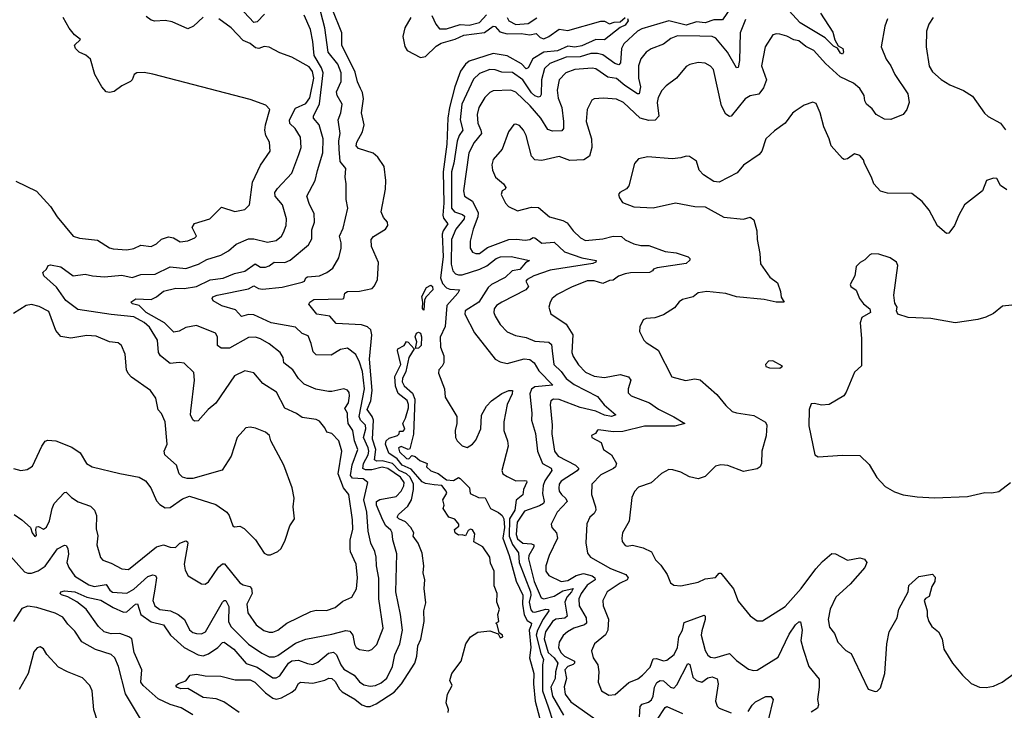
# Model space of a CAD drawing. Extents: x 1933546 to 2138868, y 524910 to 667279.
# Tile 372 of 466: x 2058648 to 2064318, y 646973 to 650952. Entities that reach past the tile are written whole.
import ezdxf

# ---------------------------------------------------------------- set-up
doc = ezdxf.new("R2010")
doc.units = 0

msp = doc.modelspace()

# ---------------------------------------------------------------- linework, layer by layer
at = {"layer": '0CON10XD'}
for points in [[(2059645, 646946.2), (2059576.9, 646986.9), (2059515, 647005.3), (2059445, 647038.9), (2059358.7, 647115), (2059344.8, 647134.8), (2059350.3, 647205), (2059306.9, 647305), (2059292.8, 647385), (2059276.8, 647396.8), (2059225, 647414.4), (2059175, 647414.1), (2059134.7, 647424.7), (2059102.1, 647455), (2059029.6, 647555), (2058977, 647597), (2058925, 647627.3), (2058888.3, 647638.3), (2058880, 647645), (2058884.3, 647655.7), (2058905, 647660.5), (2058965, 647655.7), (2059035, 647625.1), (2059115, 647607.6), (2059185, 647565.2), (2059245, 647538.6), (2059265, 647539.7), (2059315, 647584.5), (2059325, 647585.6), (2059345.4, 647525), (2059405, 647481.9), (2059476.4, 647465), (2059515.3, 647405), (2059595, 647334.3), (2059675, 647293.1), (2059705, 647286), (2059735, 647297.6), (2059789.4, 647335), (2059815, 647363.1), (2059825, 647364.4), (2059880.6, 647325), (2059952.1, 647242.1), (2060015, 647222), (2060105, 647160), (2060125, 647159.1), (2060145, 647171.5), (2060195.9, 647244.1), (2060215, 647257.7), (2060252.2, 647262.3), (2060305, 647242.2), (2060335, 647237.3), (2060365, 647250.7), (2060425, 647301.8), (2060455, 647307.3), (2060472, 647292), (2060497.1, 647235), (2060515, 647210), (2060573.5, 647175), (2060605, 647137.3), (2060629.9, 647119.9), (2060665, 647112.2), (2060696.1, 647116.1), (2060729.5, 647130.5), (2060761.3, 647158.7), (2060793.6, 647225), (2060808.3, 647291.7), (2060835.8, 647355), (2060851.9, 647435), (2060840.9, 647525), (2060814.2, 647655), (2060818.8, 647875), (2060796.6, 647955), (2060793.3, 647995), (2060785, 648010), (2060755.3, 648035), (2060738, 648068), (2060702.8, 648155), (2060702.5, 648175), (2060722.4, 648187.6), (2060815, 648204.7), (2060845, 648235.4), (2060859.7, 648265), (2060862, 648285), (2060840.9, 648315), (2060767.5, 648365), (2060735, 648372.9), (2060675, 648358.6), (2060638.7, 648358.7), (2060623.7, 648365), (2060627, 648395), (2060654.6, 648445), (2060657.3, 648465), (2060654.1, 648485), (2060627.3, 648545), (2060640.5, 648595), (2060639.5, 648615), (2060611, 648645), (2060602.7, 648665), (2060632.4, 648825), (2060620.9, 648925), (2060605, 648978.2), (2060583.1, 649023.1), (2060535, 649058.1), (2060495, 649050.5), (2060441.8, 649018.2), (2060355, 649020.9), (2060338.5, 649038.5), (2060326, 649086), (2060309.2, 649129.2), (2060274.3, 649144.3), (2060235, 649179.7), (2060095.6, 649205), (2059995, 649251.2), (2059965, 649252.3), (2059925, 649241.8), (2059890.8, 649280.8), (2059812.3, 649302.3), (2059762.1, 649332.1), (2059756.2, 649345), (2059760, 649355), (2059785, 649365.3), (2059965, 649401.2), (2059995, 649417.8), (2060022.6, 649402.6), (2060045, 649398.2), (2060159.1, 649410.9), (2060275, 649438.8), (2060286.9, 649445), (2060295.7, 649465), (2060305, 649470.9), (2060373.3, 649475), (2060416, 649495), (2060450.2, 649519.8), (2060485, 649578.8), (2060498.5, 649635), (2060498.9, 649665), (2060489.6, 649705), (2060510.2, 649749.8), (2060537.5, 649865), (2060528.1, 649915), (2060528.5, 650005), (2060522.2, 650045), (2060525.6, 650094.4), (2060492.4, 650135), (2060487.4, 650205), (2060486, 650254), (2060492.4, 650295), (2060480.8, 650375), (2060496.7, 650415), (2060504.7, 650464.7), (2060475.4, 650515), (2060471.8, 650535), (2060498.4, 650595), (2060499.5, 650645), (2060478.9, 650695), (2060424.1, 650765), (2060405.1, 650905.1), (2060367.8, 651045)], [(2060056.7, 650983.2), (2060015, 650938.8), (2059995, 650934.6), (2059910.9, 651025)], [(2060882.2, 648147.8), (2060904, 648185), (2060915.9, 648245), (2060914.5, 648275), (2060895.3, 648315.3), (2060875.6, 648335.6), (2060833.3, 648355), (2060794.3, 648394.3), (2060735, 648410.6), (2060705, 648408.9), (2060691.6, 648415), (2060698, 648475), (2060679.4, 648535), (2060685.1, 648645), (2060677.9, 648665), (2060649.4, 648705), (2060669.5, 648755), (2060676.6, 648815), (2060661.1, 648995), (2060675.8, 649135), (2060669.3, 649165), (2060651.4, 649181.4), (2060615, 649193.3), (2060470.9, 649200.9), (2060432.8, 649242.8), (2060358, 649255), (2060311.7, 649311.7), (2060317.5, 649325), (2060340.8, 649339.2), (2060507, 649343), (2060513.9, 649346.1), (2060520, 649375), (2060536.2, 649385), (2060605, 649388.4), (2060676.6, 649403.4), (2060691.7, 649418.3), (2060707.7, 649455), (2060713.4, 649553.4), (2060674.3, 649645), (2060671.9, 649685), (2060685, 649703.1), (2060753.8, 649745), (2060768, 649765), (2060766, 649785), (2060742.2, 649812.2), (2060729.5, 649845), (2060753.5, 649975), (2060755.4, 650025), (2060745.5, 650105), (2060709.5, 650159.5), (2060682.7, 650182.7), (2060598.7, 650208.7), (2060585.4, 650225), (2060589.3, 650245), (2060620.8, 650305), (2060631.3, 650345), (2060615.3, 650415), (2060627.4, 650495), (2060621.7, 650531.8), (2060610.9, 650555), (2060592.6, 650592.6), (2060579.8, 650649.8), (2060503.5, 650805), (2060502.5, 650875), (2060447.1, 651015)], [(2062745.6, 651024.4), (2062695, 650951.1), (2062645, 650950.3), (2062595, 650933.8), (2062545, 650938.6), (2062485, 650919.5), (2062385, 650944.3), (2062230.9, 650899.1), (2062205, 650885.4), (2062127.3, 650812.7), (2062113.4, 650785), (2062107.7, 650702.3), (2062098.8, 650691.2), (2062075, 650698.4), (2062005, 650749.3), (2061975, 650757.2), (2061936, 650756), (2061875, 650737.1), (2061793.8, 650736.2), (2061701, 650699), (2061669.3, 650670.7), (2061652.7, 650605), (2061649.9, 650520.1), (2061645, 650508.9), (2061635, 650505.4), (2061615, 650512.5), (2061595, 650529.3), (2061545, 650605.7), (2061485, 650648), (2061425, 650648.5), (2061385, 650662.6), (2061355, 650664.3), (2061295, 650642.4), (2061260.3, 650609.7), (2061193.7, 650465), (2061184.4, 650375), (2061199.5, 650315), (2061178.1, 650285), (2061167.5, 650252.5), (2061148.4, 650125), (2061133.4, 650075), (2061133.8, 649865), (2061151.5, 649845), (2061198.5, 649828.5), (2061208.7, 649818.7), (2061206.4, 649805), (2061159.4, 649745), (2061134.8, 649685), (2061133.2, 649543.2), (2061142, 649505), (2061157.7, 649487.7), (2061175, 649480.9), (2061195, 649482.1), (2061296.5, 649515), (2061337.4, 649532.6), (2061392.3, 649575), (2061415.6, 649584.4), (2061477.1, 649587.1), (2061582.5, 649565), (2061560, 649550), (2061527.4, 649512.6), (2061483.8, 649505), (2061443.3, 649466.7), (2061365, 649426.5), (2061345, 649408.2), (2061291.5, 649325), (2061212.5, 649275), (2061211.2, 649255), (2061266.8, 649146.8), (2061386.6, 648996.6), (2061415, 648980), (2061455, 648970.9), (2061553.1, 648996.9), (2061585, 648994.6), (2061611.1, 648975), (2061638.1, 648928.1), (2061717.5, 648845), (2061614, 648836), (2061595, 648822.5), (2061585.2, 648795), (2061596.6, 648685), (2061594.7, 648645), (2061618, 648568), (2061628.7, 648465), (2061659.1, 648395), (2061707.6, 648367.6), (2061711.6, 648355), (2061672.6, 648295), (2061662.5, 648267.5), (2061657.9, 648222.1), (2061668.5, 648175), (2061663.8, 648165), (2061640.3, 648149.7), (2061555, 648120), (2061513.2, 648056.8), (2061505.8, 647985.8), (2061515, 647960.5), (2061545, 647934.8), (2061595, 647931.1), (2061609.2, 647925), (2061609.2, 647915), (2061579.3, 647865), (2061577.9, 647845), (2061611.2, 647715), (2061651.1, 647621.1), (2061665, 647614.8), (2061725, 647630.6), (2061775, 647660.6), (2061834, 647675), (2061825.7, 647655), (2061799.3, 647625), (2061786.5, 647595), (2061800, 647515), (2061786.5, 647503.5), (2061735, 647497), (2061715, 647484.2), (2061675.2, 647425), (2061667.3, 647385), (2061691.3, 647305), (2061725.3, 647275.3), (2061745.9, 647245), (2061732.3, 647195), (2061730.8, 647155), (2061707, 647105), (2061716, 647055), (2061778.4, 646945)], [(2063259.2, 650989.2), (2063329.4, 650879.4), (2063341.2, 650835), (2063361.4, 650801.4), (2063387.8, 650785), (2063390.8, 650765), (2063386.2, 650753.8), (2063375, 650759.2), (2063357, 650787), (2063335, 650798.9), (2063286.7, 650846.7), (2063142.8, 650932.8), (2063055, 651027.5)], [(2058595, 647861.1), (2058675, 647770.8), (2058695, 647762), (2058715, 647762), (2058754.8, 647775.2), (2058795, 647804), (2058865, 647902.2), (2058905, 647924.6), (2058915, 647922.5), (2058925.2, 647905.2), (2058928.6, 647871.4), (2058919.3, 647825), (2058930.8, 647795), (2058964.5, 647744.5), (2059045, 647694.8), (2059076.1, 647686.1), (2059145, 647697.6), (2059166, 647665), (2059182.8, 647652.8), (2059265, 647647.2), (2059305, 647670.9), (2059385, 647743.3), (2059413.8, 647753.8), (2059429.2, 647749.2), (2059436.1, 647736.1), (2059425, 647670), (2059413.3, 647605), (2059425, 647573.8), (2059455, 647554.2), (2059515.9, 647545.9), (2059560.9, 647525), (2059596.1, 647495), (2059625, 647436.5), (2059645, 647420.8), (2059665, 647414.7), (2059695, 647414), (2059718.2, 647425), (2059815, 647595.5), (2059825, 647604.4), (2059835, 647604.3), (2059851.2, 647571.2), (2059849.8, 647485), (2059864.1, 647455), (2059965, 647353.2), (2060041.7, 647301.7), (2060085, 647280.6), (2060115, 647280.8), (2060135, 647288.8), (2060235, 647360.3), (2060295, 647383.4), (2060445, 647411.6), (2060525, 647432.9), (2060547.9, 647427.9), (2060566.1, 647405), (2060575, 647353.3), (2060585, 647334.3), (2060605, 647322.9), (2060655, 647315.6), (2060675, 647323.1), (2060705, 647351.4), (2060741.1, 647445), (2060715.7, 647615), (2060715.3, 647734.8), (2060701.6, 647805), (2060700.8, 647855), (2060692.2, 647887.8), (2060668.8, 647935), (2060654.8, 648004.8), (2060647, 648115), (2060629.2, 648185), (2060652.9, 648285), (2060626, 648306), (2060565, 648309.1), (2060552.5, 648325), (2060562.8, 648387.2), (2060595.5, 648475), (2060576.1, 648525), (2060565.2, 648585), (2060539.1, 648625), (2060535.2, 648664.8), (2060534.7, 648685), (2060520.6, 648710.6), (2060540.3, 648745), (2060547.5, 648785), (2060545, 648803.3), (2060535, 648818), (2060515, 648825.7), (2060445, 648809.1), (2060425, 648810), (2060352.8, 648822.8), (2060285, 648852.5), (2060253.3, 648885), (2060221.1, 648935), (2060169.4, 648975), (2060165.7, 649005), (2060147.5, 649035), (2060085, 649084.3), (2060035, 649113.5), (2060005, 649122.1), (2059965, 649120), (2059855, 649058.2), (2059808.1, 649058.1), (2059787.5, 649075), (2059787.1, 649125), (2059774.3, 649145), (2059665, 649189.7), (2059605, 649178.7), (2059565, 649156.2), (2059535, 649152.1), (2059480.6, 649205), (2059375, 649265.2), (2059335.8, 649304.2), (2059297.5, 649315), (2059286.7, 649325), (2059316.4, 649343.6), (2059405, 649338.8), (2059435.8, 649354.2), (2059475, 649387.9), (2059545.9, 649404.1), (2059595, 649403.6), (2059665, 649413.8), (2059745, 649453.1), (2059818.4, 649461.6), (2059885, 649488.9), (2059945, 649502.6), (2060004.5, 649544.5), (2060035, 649526.1), (2060063.8, 649526.2), (2060085, 649532.9), (2060113.3, 649555), (2060175, 649552.4), (2060205, 649566.1), (2060310.6, 649655), (2060330.7, 649689.3), (2060330.1, 649739.9), (2060345.4, 649785), (2060343.2, 649835), (2060316.7, 649886.7), (2060300.6, 649935), (2060350, 650025), (2060363.4, 650083.4), (2060393.1, 650185), (2060394.7, 650265), (2060371.9, 650345), (2060339.6, 650385), (2060339.3, 650395), (2060373.9, 650466.1), (2060395.6, 650645), (2060385.7, 650675), (2060342.9, 650745), (2060336, 650825), (2060321.9, 650895), (2060285, 650977.8)], [(2058615, 648100.5), (2058660.4, 648070.4), (2058710, 648025), (2058718.8, 647995), (2058735, 647973.3), (2058745, 647982.5), (2058743.3, 647995), (2058740, 648015), (2058745, 648030), (2058755, 648031.2), (2058785, 648015.7), (2058802.6, 648027.4), (2058820, 648065), (2058833.8, 648135), (2058846.4, 648165), (2058905, 648226.9), (2058915, 648229.4), (2058945, 648199.5), (2058985, 648173.5), (2059055, 648148.2), (2059079.1, 648125), (2059090, 648095), (2059088.3, 648018.3), (2059097.6, 647977.6), (2059092.5, 647925), (2059112.4, 647852.4), (2059126.8, 647836.8), (2059175, 647819.5), (2059235, 647787.3), (2059275, 647783.9), (2059435, 647913.6), (2059475, 647925.6), (2059515, 647912), (2059545, 647910.9), (2059569.2, 647935), (2059605, 647949.2), (2059614.1, 647944.1), (2059615.5, 647935.5), (2059594.3, 647815), (2059599.5, 647779.5), (2059618.3, 647748.3), (2059695, 647702), (2059715, 647698.8), (2059735, 647712), (2059792.1, 647797.9), (2059815, 647817.3), (2059826.7, 647816.7), (2059915, 647707.3), (2059935, 647694.6), (2059973.8, 647685), (2059983.1, 647675), (2059985.5, 647645), (2059956, 647584), (2059961.3, 647535), (2060008.5, 647465), (2060052.6, 647432.6), (2060085, 647423.2), (2060105, 647423.1), (2060135, 647433.8), (2060185.8, 647474.2), (2060325, 647541.8), (2060355, 647549.6), (2060415, 647548.5), (2060465, 647564.6), (2060508.5, 647601.5), (2060559.4, 647625), (2060586.9, 647673.1), (2060593.8, 647735), (2060585.4, 647815), (2060552.8, 647885), (2060549.7, 647905), (2060551.4, 647955), (2060566.2, 648015), (2060565, 648070), (2060542.4, 648215), (2060512.2, 648255), (2060481.6, 648335), (2060503.1, 648465), (2060485.5, 648525.5), (2060445, 648567.1), (2060415.5, 648575.5), (2060405, 648600), (2060375, 648639.4), (2060355, 648647.5), (2060275, 648659.5), (2060242.1, 648682.1), (2060174.1, 648714.1), (2060125.6, 648805), (2060047.1, 648855), (2059995, 648916.7), (2059945, 648928.5), (2059885, 648900), (2059777.3, 648742.7), (2059733.5, 648705), (2059675, 648641.2), (2059655, 648638), (2059645, 648646), (2059632.1, 648675), (2059632.5, 648697.5), (2059653.5, 648875), (2059649.8, 648919.8), (2059595, 648972.5), (2059566.4, 648976.4), (2059515, 648970), (2059457.5, 649015), (2059447.1, 649035), (2059440.4, 649105), (2059395, 649180), (2059365, 649206), (2059305, 649240.2), (2059175, 649252.7), (2058981.8, 649281.8), (2058914, 649334), (2058859.6, 649409.6), (2058786, 649475), (2058780, 649495), (2058802, 649515), (2058812, 649535), (2058825, 649538.9), (2058885, 649528.5), (2058955, 649476.2), (2059025, 649485.5), (2059067.5, 649475), (2059135, 649469.3), (2059235, 649479.3), (2059295, 649466), (2059345, 649482.7), (2059428, 649485), (2059515, 649526.9), (2059605, 649517.3), (2059676.3, 649543.7), (2059725, 649570), (2059805, 649594.6), (2059849.8, 649620.2), (2059895, 649657.8), (2059965, 649688.8), (2059995, 649689.3), (2060075, 649668.9), (2060125, 649678.5), (2060155, 649704.4), (2060167.3, 649725), (2060181.5, 649765), (2060183.8, 649805), (2060160.8, 649885), (2060119.6, 649935), (2060117.3, 649955), (2060131.4, 649978.6), (2060215, 650068.1), (2060254.6, 650175), (2060268.5, 650215), (2060264.7, 650274.7), (2060234.8, 650324.8), (2060203, 650353), (2060200.5, 650375), (2060235, 650442.5), (2060295, 650468.3), (2060318.5, 650501.5), (2060341, 650615), (2060333.6, 650653.6), (2060315, 650679.3), (2060215, 650735.8), (2060145, 650760), (2060085, 650792.7), (2060055, 650797.3), (2060025, 650785.5), (2060005, 650788.9), (2059975, 650813.5), (2059935, 650831.8), (2059864.5, 650905), (2059795, 650957.3)], [(2058625, 650021.2), (2058745, 649964.2), (2058825.5, 649875.5), (2058863.8, 649815), (2058955, 649704), (2058992.7, 649692.7), (2059095, 649680.6), (2059165, 649637.5), (2059185, 649631.9), (2059265, 649626.5), (2059305, 649632.9), (2059345, 649652), (2059405, 649645.6), (2059435, 649661.1), (2059465, 649686.7), (2059505, 649700.6), (2059533.3, 649695), (2059571.7, 649671.7), (2059615, 649676.7), (2059656, 649694), (2059665.3, 649704.7), (2059641.4, 649755), (2059653.4, 649776.6), (2059743.3, 649805), (2059809.5, 649870.5), (2059887.3, 649847.3), (2059945, 649858.6), (2059970.8, 649885), (2059988.9, 650015), (2060035, 650114), (2060089.4, 650195), (2060086.7, 650245), (2060065.5, 650285), (2060060, 650315), (2060062.7, 650345), (2060088.2, 650435), (2060065, 650459.7), (2059975, 650492), (2059415, 650637.8), (2059365, 650647.2), (2059321.2, 650645), (2059305.8, 650635), (2059295.6, 650605), (2059286, 650595), (2059235, 650571.4), (2059191.7, 650538.3), (2059165, 650531.4), (2059145, 650535.8), (2059120.8, 650565), (2059079.5, 650635), (2059055.5, 650725), (2059027.5, 650747.5), (2058989.4, 650765), (2058968.1, 650785), (2058962.5, 650805), (2058998.3, 650838.3), (2058963.7, 650863.7), (2058931.9, 650901.9), (2058898, 650965)], [(2059705, 650965.4), (2059649.2, 650915), (2059615, 650899.5), (2059525, 650939.7), (2059485, 650946.8), (2059425, 650944), (2059405, 650948.7), (2059375, 650969.6)], [(2060900.3, 650965), (2060866.2, 650905), (2060853.1, 650855), (2060865, 650798), (2060878.5, 650775), (2060955, 650733.6), (2060985, 650739.2), (2061045, 650798.7), (2061074.2, 650815.8), (2061155, 650840.3), (2061205, 650863.2), (2061325, 650878.5), (2061375, 650914.6), (2061385, 650912.2), (2061412.5, 650882.5), (2061455, 650870.3), (2061535, 650871.2), (2061584.8, 650865.2), (2061622.5, 650872.5), (2061645, 650848.2), (2061665, 650840.9), (2061694.5, 650855.5), (2061755, 650896.6), (2061805, 650888.8), (2061995, 650943.8), (2062015, 650943.3), (2062045, 650927.5), (2062071.9, 650938.1), (2062105, 650940), (2062135, 650964.3)], [(2061020.7, 650975), (2061043.9, 650925), (2061065, 650899.6), (2061105, 650898.1), (2061185, 650923), (2061235, 650919.6), (2061295, 650935.2), (2061335, 650979.1)], [(2062147.8, 650957.8), (2062150.9, 650945), (2062135, 650920), (2062105, 650906), (2062014.5, 650835.5), (2061965, 650836.6), (2061885, 650800.5), (2061845, 650793.2), (2061805, 650798.1), (2061745, 650771.2), (2061665, 650763.8), (2061603.4, 650726.6), (2061575, 650674.2), (2061565, 650669.2), (2061537.7, 650697.7), (2061455, 650743.9), (2061375, 650756.9), (2061235, 650712.4), (2061214.6, 650695.4), (2061185.7, 650654.3), (2061153.7, 650565), (2061122.9, 650445), (2061113.7, 650385), (2061107.9, 650235), (2061086.6, 650075), (2061090.9, 649895), (2061084.5, 649825), (2061088.9, 649808.9), (2061112.8, 649775), (2061085.4, 649735), (2061080, 649715), (2061085.5, 649585), (2061070.1, 649465), (2061081.9, 649431.9), (2061105, 649407), (2061125, 649399.5), (2061181.2, 649395), (2061170, 649375), (2061106.7, 649305), (2061096.8, 649183.2), (2061068.5, 649121.5)], [(2062828.1, 650951.9), (2062797.2, 650875), (2062793.4, 650716.6), (2062785, 650676.2), (2062775, 650674), (2062723.7, 650765), (2062655.8, 650845.8), (2062635, 650853.8), (2062565, 650856.5), (2062435, 650858.9), (2062396.6, 650843.4), (2062355, 650810.9), (2062285, 650784.6), (2062254.8, 650765.2), (2062224.2, 650725.8), (2062210.9, 650685), (2062211.5, 650615), (2062223.5, 650565), (2062215, 650524.6), (2062205, 650524.7), (2062133.2, 650573.2), (2062085, 650612.4), (2062035, 650621.2), (2061965, 650669.3), (2061945, 650673.2), (2061845, 650664.2), (2061792.7, 650645), (2061754, 650605), (2061743.1, 650545), (2061749.2, 650499.1), (2061770, 650445), (2061779.5, 650365), (2061779.6, 650325), (2061768.7, 650311.3), (2061715, 650309.2), (2061689.4, 650319.4), (2061648.6, 650385), (2061587, 650455), (2061505, 650534.7), (2061475, 650545.8), (2061375, 650541.3), (2061355, 650531.8), (2061327, 650503), (2061291.3, 650445), (2061281.2, 650405), (2061285.3, 650355), (2061304.1, 650315), (2061306.5, 650295), (2061265.2, 650244.8), (2061233.6, 650185), (2061204.2, 649965), (2061208.2, 649935), (2061255.7, 649905.7), (2061287.9, 649837.9), (2061286.2, 649815), (2061259.7, 649745), (2061242.2, 649675), (2061241.8, 649635), (2061255, 649611.9), (2061274, 649604), (2061295, 649605.3), (2061340.6, 649639.4), (2061463.8, 649685), (2061508, 649688), (2061558.5, 649681.5), (2061585, 649684.7), (2061605, 649696.4), (2061615, 649695.5), (2061655, 649663.7), (2061725, 649669.6), (2061785.6, 649615), (2061885, 649578.8), (2061968.1, 649565), (2061965.6, 649555), (2061947.4, 649547.4), (2061702.2, 649507.8), (2061608.1, 649475), (2061569.2, 649455), (2061562.5, 649445), (2061577.5, 649415), (2061561.5, 649395), (2061424.1, 649325), (2061394, 649305), (2061379.1, 649285), (2061377.3, 649265), (2061385, 649242.5), (2061415.3, 649195.3), (2061455, 649153.6), (2061501.9, 649131.9), (2061565, 649120.7), (2061615, 649099.1), (2061695, 649093.4), (2061709.3, 649079.3), (2061714.4, 649044.4), (2061723.1, 648965), (2061765.2, 648925.2), (2061794.3, 648884.3), (2061839.9, 648849.9), (2061975, 648781.5), (2062013.4, 648733.4), (2062080, 648675), (2062055.2, 648664.8), (2062015, 648672.7), (2061965.9, 648695.9), (2061875, 648717), (2061755, 648763.2), (2061722.5, 648765), (2061705.8, 648755), (2061701.8, 648735), (2061713.1, 648615), (2061711.1, 648565), (2061727.6, 648465), (2061747.6, 648437.6), (2061849.1, 648385), (2061866.8, 648365), (2061857.1, 648352.9), (2061765, 648293.6), (2061754.7, 648275), (2061751.9, 648251.9), (2061754.8, 648234.8), (2061767.9, 648215), (2061793.6, 648193.6), (2061800, 648175), (2061742, 648115), (2061707.8, 648045), (2061712.2, 648025), (2061739.2, 647995), (2061745.3, 647965), (2061696.7, 647865), (2061678.2, 647805), (2061677.3, 647775), (2061695, 647748.6), (2061765, 647715.3), (2061805, 647720.5), (2061851.6, 647748.4), (2061895, 647760.3), (2061945, 647747.5), (2061960.4, 647735), (2061962.3, 647725), (2061915, 647692.9), (2061880, 647645), (2061868.3, 647615), (2061869.2, 647575), (2061908.8, 647505), (2061911.2, 647475), (2061900, 647465), (2061838.9, 647445), (2061802.5, 647425), (2061777, 647403), (2061754.1, 647365), (2061751.2, 647335), (2061764.3, 647305), (2061785.8, 647285), (2061842.2, 647255), (2061843.2, 647245), (2061835, 647236.4), (2061804.7, 647225), (2061786.9, 647205), (2061795.6, 647155), (2061782.3, 647107.7), (2061789.2, 647065), (2061821.7, 647021.7), (2061997.5, 646897.5)], [(2063645, 650956.2), (2063628.9, 650915), (2063608.6, 650795), (2063637.8, 650725), (2063664.4, 650685), (2063687.1, 650635), (2063761.5, 650525), (2063770, 650475), (2063756.5, 650433.5), (2063735, 650406.2), (2063665, 650375.6), (2063627.9, 650377.9), (2063580, 650405), (2063557.2, 650437.2), (2063524.5, 650464.5), (2063514.4, 650485), (2063510, 650515), (2063486.7, 650555), (2063450, 650585), (2063372.2, 650622.2), (2063288.7, 650698.7), (2063220, 650775), (2063175, 650796.9), (2063135, 650829.3), (2063105, 650834.6), (2063065, 650856.4), (2063025, 650867.8), (2063005, 650870.6), (2062983.8, 650865), (2062941.4, 650795), (2062918.9, 650685), (2062948.1, 650605), (2062931.7, 650558.3), (2062905, 650522.5), (2062855, 650513.8), (2062824.7, 650495.3), (2062745, 650395.7), (2062735, 650394.3), (2062715, 650408.1), (2062688.8, 650455), (2062642.9, 650665), (2062625, 650684.2), (2062595, 650701.4), (2062554.2, 650704.2), (2062506.6, 650693.4), (2062485, 650682), (2062429.2, 650615), (2062369.7, 650570.3), (2062345, 650543.8), (2062325, 650503.3), (2062319.4, 650475), (2062327.8, 650395), (2062306.9, 650373.1), (2062271.2, 650371.2), (2062220, 650385), (2062125.6, 650475), (2062085, 650493.8), (2062009.8, 650500.2), (2061955, 650495.6), (2061941.5, 650488.5), (2061915.5, 650435), (2061910.5, 650365), (2061940, 650265), (2061941.5, 650215), (2061928.1, 650165), (2061896.7, 650143.3), (2061815, 650140.6), (2061755, 650163.6), (2061655, 650140.5), (2061613.2, 650143.2), (2061595.8, 650165), (2061564.3, 650285), (2061548.6, 650315), (2061525, 650342.5), (2061505, 650350), (2061492.9, 650347.1), (2061462.5, 650305), (2061425.6, 650205), (2061375, 650146), (2061366.7, 650115), (2061369.4, 650085), (2061387.5, 650045), (2061433.5, 650005), (2061447.3, 649985), (2061444, 649975), (2061425.4, 649964.6), (2061420.4, 649945), (2061445, 649893.8), (2061462, 649875), (2061515, 649849.4), (2061595, 649871.8), (2061635, 649869.1), (2061698, 649815), (2061775, 649794.5), (2061800.8, 649780.8), (2061835.3, 649735.3), (2061876.7, 649695), (2061905, 649679.3), (2062005, 649688.2), (2062065, 649704.1), (2062112.4, 649702.4), (2062135, 649683.8), (2062185, 649659.3), (2062225, 649650.9), (2062270.9, 649650.9), (2062365, 649615.8), (2062428.9, 649608.9), (2062496.7, 649585), (2062506.7, 649575), (2062506.4, 649566.4), (2062485, 649546), (2062318.3, 649521.7), (2062297.5, 649515), (2062292.5, 649505), (2062274.2, 649495.8), (2062165, 649492.8), (2062135, 649486.8), (2062095, 649473.1), (2062065, 649450.5), (2062045, 649449.5), (2062005, 649432.2), (2061955, 649447.8), (2061915, 649446.3), (2061825, 649410.6), (2061742.2, 649367.8), (2061714.6, 649345.4), (2061701.9, 649325), (2061695.7, 649295), (2061706.8, 649256.8), (2061795, 649198.1), (2061833.2, 649135), (2061827.7, 649035), (2061835, 649011.4), (2061865, 648962.1), (2061905, 648920.9), (2061955, 648897.7), (2062015, 648890.7), (2062105, 648907.3), (2062153.7, 648893.7), (2062167.5, 648875), (2062150.8, 648825), (2062151.7, 648801.7), (2062168.8, 648785), (2062275, 648743.2), (2062326.8, 648706.8), (2062415, 648663.8), (2062477.5, 648625), (2062420.3, 648609.7), (2062245, 648610.6), (2062121.3, 648578.7), (2062065, 648576.7), (2061981.7, 648588.3), (2061974.1, 648585.9), (2061963, 648567), (2061940, 648555), (2061942.5, 648545), (2061996.7, 648515), (2062010, 648475), (2062055.7, 648445), (2062083.5, 648395), (2062078.5, 648375), (2062068.1, 648365), (2061995, 648329.5), (2061942.7, 648275), (2061939.6, 648215), (2061963.6, 648145), (2061964.5, 648125), (2061955, 648105.8), (2061930.6, 648085), (2061912.8, 648047.2), (2061907.9, 647937.9)], [(2061454.5, 650964.5), (2061465, 650944.7), (2061504.6, 650924.6), (2061575, 650930.5), (2061625, 650961.9)], [(2063907.3, 650965), (2063883.5, 650925), (2063870.6, 650885), (2063867.5, 650795), (2063884.5, 650684.5), (2063905, 650651.2), (2063955, 650607.1), (2064005, 650575.7), (2064083.4, 650543.4), (2064135, 650511.2), (2064202.8, 650412.8), (2064225, 650393.8), (2064295.7, 650355.7), (2064325, 650316.7)], [(2064331.5, 649971.5), (2064295, 649995.6), (2064275, 650036.9), (2064255, 650037.6), (2064215.7, 650025), (2064192.5, 649965), (2064089.4, 649885), (2064055, 649826.2), (2064030.9, 649765), (2063999.2, 649720.8), (2063985, 649720), (2063933.8, 649763.8), (2063884.4, 649855), (2063845.6, 649905), (2063785, 649950), (2063645, 649952), (2063604.2, 649964.2), (2063566.2, 650005), (2063553.8, 650045), (2063512.7, 650122.7), (2063506.7, 650145), (2063485, 650170), (2063455, 650178), (2063415, 650149.2), (2063395.9, 650145.9), (2063385, 650152), (2063320, 650225), (2063310, 650265), (2063278.1, 650335), (2063257.3, 650415), (2063235, 650468.8), (2063215, 650476), (2063165, 650460), (2063113.3, 650425), (2063097.7, 650412.3), (2063056, 650355), (2062995, 650311.2), (2062944.6, 650265.4), (2062921.2, 650195), (2062906.2, 650175), (2062815, 650114.2), (2062780, 650070), (2062675, 650015.8), (2062645, 650020), (2062585, 650058), (2062561.4, 650085), (2062545.5, 650135.5), (2062505, 650162.9), (2062485, 650165.6), (2062455, 650155.6), (2062405, 650150.5), (2062265, 650161.9), (2062210.9, 650149.1), (2062187.9, 650122.1), (2062155.4, 649994.6), (2062142, 649978), (2062103.3, 649955), (2062096.7, 649945), (2062101.2, 649925), (2062118.3, 649898.3), (2062185, 649873.1), (2062295, 649866.9), (2062425, 649895.6), (2062535, 649875.8), (2062594.2, 649874.2), (2062703.4, 649813.4), (2062815, 649802.5), (2062855, 649813.8), (2062875, 649797.5), (2062892.5, 649735), (2062894.3, 649684.3), (2062910.8, 649605), (2062914.5, 649544.5), (2062967.3, 649467.3), (2063011.2, 649435), (2063028, 649385), (2063032, 649352), (2063050, 649325), (2063004.1, 649324.1), (2062935, 649340), (2062775, 649354.3), (2062715, 649374.3), (2062605, 649385.7), (2062555, 649377.1), (2062525, 649355.6), (2062465, 649338.5), (2062444.7, 649325.3), (2062418.3, 649291.7), (2062355, 649252), (2062305, 649234), (2062255, 649230), (2062238.3, 649221.7), (2062218.3, 649181.7), (2062217.5, 649155), (2062242, 649105), (2062255, 649090.8), (2062325, 649046.7), (2062403.8, 648893.8), (2062482.7, 648872.7), (2062535, 648882.2), (2062566.1, 648876.1), (2062661.7, 648791.7), (2062715, 648728), (2062751.2, 648695), (2062775, 648685.7), (2062875, 648670.8), (2062942, 648632), (2062950, 648615), (2062945.8, 648554.2), (2062921.4, 648465), (2062919.2, 648395), (2062911.2, 648375), (2062895, 648364.3), (2062815, 648348.1), (2062725, 648382.5), (2062705.9, 648384.1), (2062685, 648387.1), (2062655, 648379.2), (2062595, 648320), (2062555, 648306), (2062505, 648317.5), (2062455, 648344), (2062408.8, 648358.8), (2062385, 648360), (2062342.7, 648337.3), (2062285, 648282.5), (2062211.3, 648258.7), (2062187.4, 648232.6), (2062172, 648198), (2062158.1, 648061.9), (2062119.4, 647995), (2062114.4, 647965), (2062117.5, 647945), (2062135, 647922.5), (2062145, 647918.6), (2062175.9, 647924.1), (2062238.3, 647908.3), (2062286.2, 647886.2), (2062309.5, 647839.5), (2062339.3, 647809.3), (2062376.2, 647755), (2062395, 647707.5), (2062415, 647694), (2062455, 647690), (2062555, 647710), (2062595, 647729.2), (2062655, 647737.5), (2062675, 647762.5), (2062685, 647763.3), (2062758.3, 647671.7), (2062785, 647602), (2062855, 647516.2), (2062895, 647488.8), (2062925, 647488), (2063055, 647570.5), (2063148.5, 647675), (2063232, 647788), (2063270, 647830), (2063325, 647875.6), (2063345, 647874.4), (2063415, 647836.7), (2063485, 647851.1), (2063513.2, 647843.2), (2063525.4, 647825), (2063514.5, 647795), (2063430.9, 647699.1), (2063346.9, 647625), (2063315.5, 647555), (2063303.1, 647495), (2063311.8, 647451.8), (2063339.2, 647415), (2063360, 647365), (2063405, 647317.5), (2063435, 647300), (2063453.1, 647263.1), (2063533.6, 647093.6), (2063575, 647080), (2063585, 647082.5), (2063605, 647102.5), (2063629.2, 647185), (2063641.4, 647355), (2063654.4, 647425), (2063700, 647505), (2063711.2, 647555), (2063764.3, 647655), (2063768.3, 647691.7), (2063825, 647744.2), (2063905, 647757.5), (2063918.8, 647738.8), (2063918, 647715), (2063900, 647685), (2063885, 647627.5), (2063863.9, 647616.1), (2063856.7, 647605), (2063874, 647545), (2063874, 647515), (2063883.4, 647483.4), (2063901.2, 647455), (2063938, 647425), (2063960, 647385), (2063970, 647325), (2064020, 647245), (2064076.7, 647175), (2064126.1, 647126.1), (2064175, 647106.7), (2064213.6, 647103.6), (2064255, 647111.2), (2064305, 647133.8), (2064373.8, 647185)], [(2064415, 649313.5), (2064308.3, 649301.7), (2064255, 649259.2), (2064212.1, 649237.9), (2064165, 649224.4), (2064035, 649205.6), (2063895, 649230.6), (2063765, 649236), (2063705, 649254.2), (2063697.5, 649275), (2063701.2, 649295), (2063687.7, 649317.7), (2063682, 649365), (2063703.8, 649535), (2063696, 649555), (2063661.2, 649578.8), (2063595, 649600.8), (2063555, 649602), (2063542.5, 649597.5), (2063515, 649567.5), (2063487, 649553), (2063465, 649530), (2063457.5, 649475), (2063430, 649425), (2063433.3, 649415), (2063465, 649393.8), (2063484, 649345), (2063507.5, 649315), (2063544, 649285), (2063547.5, 649265), (2063496.7, 649235), (2063488, 649205), (2063495.7, 649114.3), (2063495, 648957.5), (2063455, 648920), (2063408, 648805), (2063393.3, 648785), (2063310, 648735), (2063265, 648731.2), (2063225, 648740), (2063205, 648737.5), (2063193.8, 648705), (2063191.2, 648611.2), (2063227.5, 648445), (2063245, 648433.3), (2063385, 648442), (2063485, 648441.2), (2063538.8, 648388.8), (2063584.2, 648314.2), (2063631.2, 648261.2), (2063685, 648231.2), (2063735, 648214), (2063815, 648202), (2063915, 648197.5)], [(2060975, 649277.5), (2060966.7, 649286.7), (2060970, 649325), (2060964.1, 649355.9), (2060991.2, 649408.8), (2061015, 649422.2), (2061025, 649413.8), (2061026.2, 649395), (2060986.6, 649353.4), (2060979.5, 649335), (2060975, 649277.5)], [(2058612.5, 648365), (2058655, 648354.2), (2058689.7, 648360.3), (2058720.3, 648379.7), (2058775.6, 648494.4), (2058795, 648523.8), (2058810.4, 648529.6), (2058855, 648525.3), (2058948.1, 648488.1), (2058995, 648455.8), (2059032, 648395), (2059064.6, 648374.6), (2059225, 648337.1), (2059335, 648316.5), (2059371.2, 648295), (2059402, 648255), (2059435, 648180), (2059455, 648158.8), (2059485, 648140), (2059515, 648141.4), (2059585, 648190.8), (2059625, 648205.7), (2059777.7, 648157.7), (2059840.8, 648115), (2059854, 648095), (2059874.3, 648035), (2059885, 648030), (2059915, 648034.3), (2059939.3, 648019.3), (2060006.2, 647955), (2060055, 647877.5), (2060075, 647867.5), (2060091.7, 647868.3), (2060135, 647887.5), (2060152.5, 647905), (2060177, 647953), (2060202.5, 648035), (2060230, 648075), (2060222.5, 648145), (2060227.5, 648195), (2060217.5, 648255), (2060168.8, 648385), (2060093.3, 648525), (2060085.7, 648555.7), (2060064, 648576), (2060005, 648598), (2059975, 648604), (2059950.3, 648599.7), (2059900.8, 648545), (2059865, 648436.7), (2059813, 648357), (2059645, 648308.8), (2059611.7, 648308.3), (2059585, 648315.8), (2059565.7, 648335), (2059550.5, 648385), (2059482.5, 648445), (2059480.3, 648465), (2059496.7, 648505), (2059486.2, 648635), (2059465, 648683.3), (2059444.4, 648704.4), (2059430.9, 648770.9), (2059400, 648815), (2059291.7, 648891.7), (2059272.2, 648912.2), (2059262.2, 648935), (2059254.4, 649025), (2059233.6, 649073.6), (2059215, 649088.9), (2059165.5, 649095.5), (2059087.4, 649127.4), (2059035, 649132.9), (2059011.2, 649128.8), (2058942.6, 649117.4), (2058885, 649126.5), (2058855, 649160), (2058815, 649270.5), (2058759.1, 649299.1), (2058715, 649310), (2058685, 649304), (2058611.3, 649258.7)], [(2060926.7, 649056.7), (2060934.4, 649095), (2060924.3, 649125), (2060933.1, 649145), (2060945, 649151.1), (2060955.9, 649145.9), (2060962.2, 649125), (2060958.7, 649075), (2060945, 649058.9), (2060926.7, 649056.7)], [(2061115, 646960), (2061116.4, 646976.4), (2061103.8, 647015), (2061111.2, 647065), (2061137.5, 647115), (2061123.8, 647145), (2061136.7, 647185), (2061190, 647255), (2061217.5, 647355), (2061243.6, 647396.4), (2061285, 647422.5), (2061355, 647430), (2061402.5, 647412.5), (2061415, 647390), (2061430, 647395), (2061427.5, 647405), (2061408.3, 647418.3), (2061397.5, 647467.5), (2061390, 647475), (2061406.1, 647483.9), (2061401.2, 647525), (2061410, 647555), (2061396.2, 647595), (2061396.5, 647645), (2061380.5, 647690.5), (2061380.8, 647775), (2061359.6, 647819.6), (2061355.7, 647855.7), (2061314.2, 647915), (2061262.7, 647942.7), (2061268.8, 647988.8), (2061255, 648012.5), (2061243.8, 648016.2), (2061230.7, 648009.3), (2061215, 647977.5), (2061195, 647983.8), (2061175, 647981.4), (2061154.7, 647994.7), (2061150.8, 648015), (2061176.4, 648033.6), (2061176.7, 648045), (2061153.2, 648073.2), (2061118.8, 648085), (2061086.2, 648135), (2061092, 648155), (2061084, 648185), (2061107, 648223), (2061103.8, 648235), (2061078.3, 648268.3), (2061035, 648271.2), (2060985, 648280), (2060965, 648289.5), (2060901.2, 648361.2), (2060850.7, 648385), (2060820.6, 648420.6), (2060773.5, 648455), (2060753.8, 648505), (2060758.6, 648525), (2060775, 648541.2), (2060822.5, 648555), (2060833.3, 648565), (2060835, 648580), (2060855, 648580), (2060865, 648592.5), (2060853.3, 648625), (2060869.6, 648655), (2060887.4, 648715), (2060887.5, 648735), (2060878, 648758), (2060827.2, 648797.2), (2060810.8, 648840.8), (2060807.9, 648895), (2060842.5, 648965), (2060823.1, 649045), (2060825.4, 649054.6), (2060860.8, 649075), (2060875, 649096.7), (2060885, 649093.8), (2060920, 649055), (2060889.2, 649005), (2060871.1, 648925), (2060852.4, 648885), (2060849.4, 648865), (2060862, 648842), (2060909.8, 648799.8), (2060923.4, 648765), (2060914.5, 648564.5), (2060895, 648478.8), (2060885, 648476), (2060845, 648492), (2060828.8, 648485), (2060835, 648462.5), (2060875, 648424), (2060888.1, 648421.9), (2060905, 648440), (2060925, 648434), (2060952.6, 648412.6), (2060993.3, 648395), (2060990.8, 648375), (2061015, 648351.4), (2061057.8, 648337.8), (2061105, 648300), (2061145, 648295.8), (2061175, 648313.8), (2061185, 648308.8), (2061237.5, 648255), (2061241.7, 648221.7), (2061289.1, 648199.1), (2061327.3, 648197.3), (2061359.1, 648135), (2061405, 648112.2), (2061425.1, 648095), (2061435.1, 648075), (2061439.2, 648025), (2061430, 647965), (2061466.3, 647865), (2061507.5, 647717.5), (2061545, 647635.8), (2061542.2, 647585), (2061551.8, 647521.8), (2061570.2, 647490.2), (2061595.2, 647475.2), (2061593.8, 647463.8), (2061581.7, 647435), (2061592, 647335), (2061583.7, 647275), (2061607.5, 647185), (2061606.1, 647125), (2061616.2, 647026.2), (2061692.5, 646735)], [(2061068.5, 649121.5), (2061070, 649065), (2061090.5, 649015), (2061089.4, 648975), (2061080.8, 648955), (2061062, 648935), (2061059.2, 648915), (2061094.3, 648825), (2061097, 648777), (2061165.4, 648665.4), (2061165.4, 648625.4), (2061155.3, 648584.7), (2061157.9, 648545), (2061165.9, 648525), (2061195, 648496.4), (2061225, 648485.9), (2061255, 648505.9), (2061275, 648528.5), (2061302.9, 648595), (2061307.4, 648672.6), (2061335, 648724), (2061365, 648755.8), (2061425, 648798.5), (2061465, 648815.4), (2061485.8, 648815), (2061483.1, 648795), (2061455.6, 648735), (2061435.5, 648635), (2061436.5, 648585), (2061457.1, 648525), (2061460.6, 648495), (2061424.5, 648355), (2061428.9, 648335), (2061455, 648318.8), (2061505, 648294.7), (2061557.2, 648297.2), (2061565.8, 648295), (2061567.8, 648287.8), (2061548.8, 648245), (2061545.3, 648214.7), (2061506.2, 648183.8), (2061499.6, 648125), (2061468.8, 648075), (2061466.1, 647976.1), (2061485, 647928.8), (2061519.5, 647879.5), (2061524.1, 647825), (2061589.4, 647655), (2061590.7, 647635), (2061580.6, 647595), (2061590.6, 647550.6), (2061600.3, 647540.3), (2061615, 647537.4), (2061678, 647555), (2061693.6, 647553.6), (2061694.1, 647545), (2061661.5, 647498.5), (2061629.2, 647435), (2061622.7, 647405), (2061649.2, 647299.3), (2061664.5, 647265), (2061657.6, 647235), (2061657.5, 647085), (2061691.7, 646991.7), (2061719, 646905)], [(2063025, 648944.2), (2063040, 648955), (2062985, 648986.7), (2062960, 648985), (2062943.3, 648965), (2062945, 648953.3), (2062965, 648946.7), (2063025, 648944.2)], [(2063915, 648197.5), (2064105, 648204.2), (2064205, 648226.9), (2064245, 648225.5), (2064286.4, 648233.6), (2064352.5, 648285)], [(2059910.9, 646960.9), (2059822.3, 647022.3), (2059778.4, 647038.4), (2059705, 647047.1), (2059615, 647098), (2059575, 647095.6), (2059553.3, 647105), (2059547.5, 647115), (2059562.2, 647127.8), (2059605, 647142.5), (2059630, 647175), (2059665, 647181.2), (2059715, 647171.9), (2059805, 647169.5), (2059888.1, 647148.1), (2059975, 647148), (2060001.2, 647135), (2060062.9, 647072.9), (2060105, 647042.9), (2060125, 647036.9), (2060155, 647045.3), (2060215, 647077.1), (2060235.5, 647094.5), (2060253.1, 647126.9), (2060264.7, 647135.3), (2060335, 647129.4), (2060405, 647145.6), (2060428.1, 647158.1), (2060445, 647155.3), (2060465, 647137.8), (2060488.7, 647095), (2060505, 647078.4), (2060577, 647037), (2060618.5, 647005), (2060645, 646995.2), (2060665, 646995.3), (2060700.8, 647009.2), (2060803.5, 647076.5), (2060846, 647125), (2060922.7, 647245), (2060935.4, 647285.4), (2060939.7, 647345), (2060956.7, 647383.3), (2060977.3, 647485), (2060975.7, 647545), (2060987.3, 647592.7), (2060976.9, 647675), (2060980, 647725), (2060970.6, 647765), (2060975.7, 647805.7), (2060965, 647877.5), (2060941.8, 647935), (2060914, 647975), (2060916.9, 647995), (2060900, 648025), (2060868.5, 648058.5), (2060830.4, 648075), (2060822, 648085), (2060828.6, 648101.4), (2060882.2, 648147.8)], [(2061907.9, 647937.9), (2061917.5, 647877.5), (2061935.4, 647855.4), (2062049.1, 647789.1), (2062137.5, 647755), (2062152.5, 647735), (2062146.3, 647723.7), (2062105, 647705.4), (2062031.1, 647655), (2062005.5, 647605), (2062008.5, 647575), (2062037.8, 647497.8), (2062034.7, 647435), (2062021.7, 647408.2), (2061957.5, 647355), (2061940, 647315), (2061950.6, 647275), (2061976.7, 647235), (2061982.9, 647195), (2061978, 647135), (2061998, 647085), (2062040.3, 647060.3), (2062076.4, 647063.6), (2062155, 647131.9), (2062206.9, 647153.1), (2062235, 647174.3), (2062278.7, 647221.3), (2062295, 647268.2), (2062315, 647271.3), (2062355, 647257.9), (2062375, 647261.5), (2062416.2, 647295), (2062435.8, 647335), (2062444.2, 647395), (2062465, 647434.2), (2062475, 647479.4), (2062589.8, 647519.8), (2062595.4, 647515.4), (2062595.3, 647495), (2062575, 647431.2), (2062572.9, 647405), (2062595, 647318), (2062609.7, 647289.7), (2062625, 647278.5), (2062650, 647275), (2062735, 647300), (2062775, 647258.9), (2062845, 647210), (2062872.7, 647202.7), (2062895, 647204.2), (2063015, 647279.2), (2063078.6, 647411.4), (2063115, 647465.6), (2063135, 647481.9), (2063145, 647482), (2063154.2, 647435), (2063146.6, 647375), (2063158.9, 647325), (2063192.7, 647225), (2063252.1, 647152.1), (2063250.9, 647105), (2063241.4, 647035), (2063248, 647005), (2063241.2, 646985), (2063205, 646962.5)], [(2059365.6, 646885), (2059257.1, 647067.1), (2059216.7, 647225), (2059195.4, 647275), (2059174.1, 647294.1), (2059085, 647323.5), (2059005, 647366.5), (2058965, 647429.4), (2058925, 647468.6), (2058895, 647508.9), (2058851.8, 647531.8), (2058745.4, 647565.4), (2058695, 647572.9), (2058660.4, 647559.6), (2058611.8, 647485)], [(2059098.2, 646871.8), (2059096.7, 646905), (2059073.8, 646975), (2059064.4, 647084.4), (2059050.8, 647115), (2059009.3, 647159.3), (2058923.3, 647193.3), (2058871.7, 647221.7), (2058804, 647295), (2058785, 647326.7), (2058765, 647338.8), (2058747.7, 647332.3), (2058729.7, 647310.3), (2058696.7, 647185), (2058645, 647092.5)], [(2062216.8, 646935), (2062220.7, 646995), (2062232.5, 647007.5), (2062269.6, 647020.4), (2062286.5, 647033.5), (2062295.9, 647054.1), (2062303, 647105), (2062316.9, 647133.1), (2062335, 647144.3), (2062355, 647143.1), (2062395, 647105.3), (2062415, 647100), (2062431.6, 647118.4), (2062495, 647241.4), (2062507.3, 647237.3), (2062523.4, 647163.4), (2062545, 647143.6), (2062575, 647135.6), (2062610.5, 647159.5), (2062635, 647165.9), (2062663.5, 647153.5), (2062670.7, 647125), (2062655.5, 647025), (2062665, 646996.2), (2062675.5, 646985.5), (2062745, 646958.8)], [(2062842.9, 646965), (2062865, 647002.1), (2062885, 647021.2), (2062945, 647051.5), (2062972.7, 647052.7), (2062987.5, 647035), (2062958.8, 646915)], [(2062316.9, 646915), (2062365, 646989.5), (2062375, 646993.9), (2062465, 646954.4)]]:
    msp.add_lwpolyline(points, dxfattribs=at)

doc.saveas('drawing.dxf')
